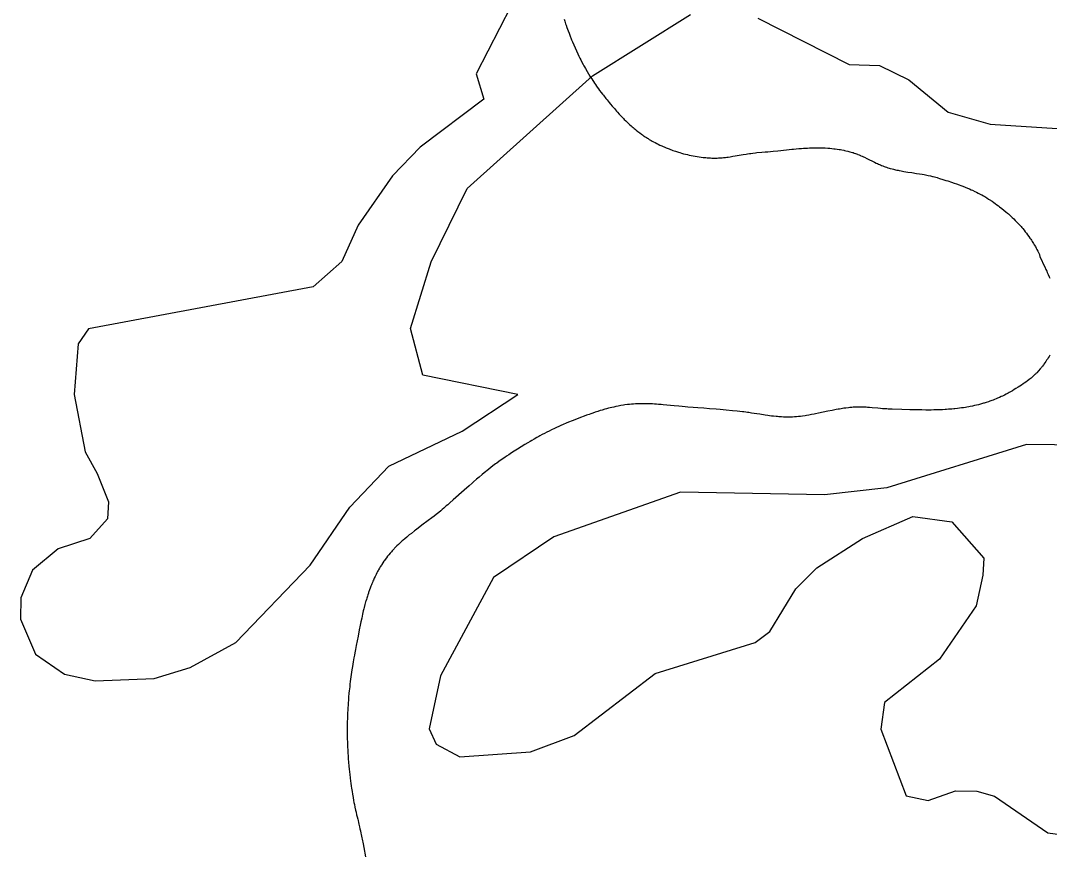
# Model space of a CAD drawing. Extents: x 646142 to 649934, y 5874075 to 5876351.
# Drawn here: x 649414.02 to 649453.41, y 5875573.04 to 5875604.87 of the extents above; entities that cross this region are included whole.
import ezdxf

# ---------------------------------------------------------------- set-up
doc = ezdxf.new("R2010")
doc.units = 0
doc.layers.add('Niveau 63', color=7, linetype='Continuous')

msp = doc.modelspace()

# ---------------------------------------------------------------- linework, layer by layer
at = {"layer": 'Niveau 63'}
for points in [[(649433.699, 5875607.183), (649431.469, 5875602.824), (649431.763, 5875601.857), (649429.319, 5875600.015), (649428.257, 5875598.917), (649426.954, 5875597.031), (649426.324, 5875595.636), (649425.22, 5875594.673), (649416.626, 5875593.058), (649416.23, 5875592.49), (649416.071, 5875590.541), (649416.498, 5875588.341), (649416.951, 5875587.521), (649417.385, 5875586.435), (649417.346, 5875585.781), (649416.675, 5875585.028), (649415.461, 5875584.635), (649414.477, 5875583.812), (649414.037, 5875582.75), (649414.023, 5875581.938), (649414.599, 5875580.592), (649415.71, 5875579.835), (649416.885, 5875579.574), (649419.138, 5875579.666), (649420.51, 5875580.084), (649422.262, 5875581.048), (649425.116, 5875584.008), (649426.629, 5875586.23), (649428.123, 5875587.801), (649430.93, 5875589.133), (649433.057, 5875590.541), (649429.418, 5875591.284), (649428.954, 5875593.074), (649429.746, 5875595.628), (649431.127, 5875598.437), (649435.914, 5875602.754), (649439.674, 5875605.106)], [(649433.699, 5875607.183), (649431.469, 5875602.824), (649431.763, 5875601.857), (649429.319, 5875600.015), (649428.257, 5875598.917), (649426.954, 5875597.031), (649426.324, 5875595.636), (649425.22, 5875594.673), (649416.626, 5875593.058), (649416.23, 5875592.49), (649416.071, 5875590.541), (649416.498, 5875588.341), (649416.951, 5875587.521), (649417.385, 5875586.435), (649417.346, 5875585.781), (649416.675, 5875585.028), (649415.461, 5875584.635), (649414.477, 5875583.812), (649414.037, 5875582.75), (649414.023, 5875581.938), (649414.599, 5875580.592), (649415.71, 5875579.835), (649416.885, 5875579.574), (649419.138, 5875579.666), (649420.51, 5875580.084), (649422.262, 5875581.048), (649425.116, 5875584.008), (649426.629, 5875586.23), (649428.123, 5875587.801), (649430.93, 5875589.133), (649433.057, 5875590.541), (649429.418, 5875591.284), (649428.954, 5875593.074), (649429.746, 5875595.628), (649431.127, 5875598.437), (649435.914, 5875602.754), (649439.674, 5875605.106)], [(649434.836, 5875604.917), (649434.86, 5875604.844), (649434.892, 5875604.747), (649434.908, 5875604.698), (649434.942, 5875604.602), (649434.985, 5875604.481), (649435.02, 5875604.386), (649435.066, 5875604.267), (649435.103, 5875604.172), (649435.122, 5875604.125), (649435.151, 5875604.054), (649435.2, 5875603.937), (649435.251, 5875603.821), (649435.304, 5875603.705), (649435.358, 5875603.59), (649435.402, 5875603.499), (649435.436, 5875603.431), (649435.47, 5875603.363), (649435.517, 5875603.273), (649435.565, 5875603.183), (649435.589, 5875603.139), (649435.614, 5875603.094), (649435.651, 5875603.028), (649435.715, 5875602.918), (649435.767, 5875602.831), (649435.82, 5875602.744), (649435.847, 5875602.701), (649435.888, 5875602.636), (649435.93, 5875602.572), (649435.958, 5875602.529), (649436.001, 5875602.466), (649436.03, 5875602.423), (649436.074, 5875602.36), (649436.103, 5875602.318), (649436.148, 5875602.256), (649436.194, 5875602.194), (649436.256, 5875602.111), (649436.303, 5875602.05), (649436.335, 5875602.009), (649436.431, 5875601.888), (649436.48, 5875601.828), (649436.561, 5875601.729), (649436.61, 5875601.67), (649436.675, 5875601.591), (649436.758, 5875601.494), (649436.843, 5875601.398), (649436.876, 5875601.36), (649436.945, 5875601.285), (649437.014, 5875601.21), (649437.067, 5875601.155), (649437.103, 5875601.119), (649437.138, 5875601.082), (649437.192, 5875601.028), (649437.229, 5875600.993), (649437.284, 5875600.94), (649437.339, 5875600.888), (649437.396, 5875600.837), (649437.434, 5875600.804), (649437.472, 5875600.77), (649437.511, 5875600.737), (649437.55, 5875600.705), (649437.589, 5875600.672), (649437.649, 5875600.625), (649437.69, 5875600.593), (649437.73, 5875600.563), (649437.792, 5875600.517), (649437.834, 5875600.487), (649437.876, 5875600.458), (649437.897, 5875600.444), (649437.94, 5875600.415), (649437.983, 5875600.387), (649438.027, 5875600.359), (649438.049, 5875600.345), (649438.093, 5875600.318), (649438.161, 5875600.279), (649438.206, 5875600.253), (649438.251, 5875600.228)], [(649442.247, 5875604.965), (649445.746, 5875603.187), (649446.906, 5875603.147), (649448.026, 5875602.594), (649449.537, 5875601.354), (649451.147, 5875600.899), (649453.704, 5875600.734)], [(649442.247, 5875604.965), (649445.746, 5875603.187), (649446.906, 5875603.147), (649448.026, 5875602.594), (649449.537, 5875601.354), (649451.147, 5875600.899), (649453.704, 5875600.734)], [(649438.251, 5875600.228), (649438.32, 5875600.192), (649438.388, 5875600.157), (649438.434, 5875600.134), (649438.503, 5875600.1), (649438.572, 5875600.068), (649438.619, 5875600.047), (649438.665, 5875600.026), (649438.735, 5875599.996), (649438.782, 5875599.977), (649438.853, 5875599.949), (649438.9, 5875599.931), (649438.948, 5875599.913), (649438.995, 5875599.896), (649439.043, 5875599.879), (649439.091, 5875599.863), (649439.139, 5875599.847), (649439.211, 5875599.824), (649439.259, 5875599.81), (649439.332, 5875599.789), (649439.405, 5875599.769), (649439.479, 5875599.75), (649439.552, 5875599.732), (649439.626, 5875599.716), (649439.701, 5875599.7), (649439.775, 5875599.685), (649439.85, 5875599.672), (649439.925, 5875599.659), (649440.001, 5875599.648), (649440.077, 5875599.638), (649440.153, 5875599.628), (649440.255, 5875599.618), (649440.307, 5875599.613), (649440.384, 5875599.607), (649440.435, 5875599.604), (649440.485, 5875599.601), (649440.536, 5875599.6), (649440.561, 5875599.6), (649440.637, 5875599.601), (649440.688, 5875599.602), (649440.738, 5875599.604), (649440.813, 5875599.609), (649440.888, 5875599.615), (649440.938, 5875599.62), (649441.013, 5875599.628), (649441.063, 5875599.635), (649441.113, 5875599.641), (649441.188, 5875599.652), (649441.287, 5875599.668), (649441.386, 5875599.684), (649441.684, 5875599.735), (649441.808, 5875599.756), (649441.858, 5875599.764), (649441.932, 5875599.775), (649441.982, 5875599.782), (649442.057, 5875599.791), (649442.156, 5875599.803), (649442.207, 5875599.808), (649442.408, 5875599.823), (649442.534, 5875599.834), (649442.635, 5875599.843), (649442.838, 5875599.863), (649443.014, 5875599.882), (649443.343, 5875599.918), (649443.545, 5875599.938), (649443.621, 5875599.946), (649443.722, 5875599.955), (649443.823, 5875599.963), (649443.924, 5875599.971), (649443.999, 5875599.976), (649444.101, 5875599.983), (649444.151, 5875599.985), (649444.227, 5875599.989), (649444.303, 5875599.992), (649444.353, 5875599.993), (649444.454, 5875599.995), (649444.53, 5875599.995), (649444.581, 5875599.995), (649444.631, 5875599.995), (649444.707, 5875599.993), (649444.757, 5875599.991), (649444.833, 5875599.988), (649444.934, 5875599.982), (649445.01, 5875599.976), (649445.086, 5875599.969), (649445.161, 5875599.96), (649445.212, 5875599.954), (649445.288, 5875599.944), (649445.364, 5875599.932), (649445.414, 5875599.923), (649445.465, 5875599.914), (649445.54, 5875599.899), (649445.566, 5875599.894), (649445.616, 5875599.882), (649445.692, 5875599.864), (649445.767, 5875599.844), (649445.818, 5875599.83)], [(649445.818, 5875599.83), (649445.868, 5875599.816), (649445.894, 5875599.808), (649445.941, 5875599.792), (649445.989, 5875599.776), (649446.059, 5875599.75), (649446.083, 5875599.741), (649446.129, 5875599.722), (649446.175, 5875599.703), (649446.198, 5875599.693), (649446.243, 5875599.672), (649446.289, 5875599.652), (649446.334, 5875599.63), (649446.424, 5875599.587), (649446.715, 5875599.443), (649446.783, 5875599.41), (649446.828, 5875599.389), (649446.874, 5875599.368), (649446.942, 5875599.338), (649446.988, 5875599.319), (649447.035, 5875599.3), (649447.081, 5875599.282), (649447.128, 5875599.265), (649447.176, 5875599.248), (649447.224, 5875599.233), (649447.273, 5875599.218), (649447.322, 5875599.204), (649447.395, 5875599.184), (649447.445, 5875599.171), (649447.519, 5875599.154), (649447.568, 5875599.143), (649447.618, 5875599.132), (649447.667, 5875599.122), (649447.742, 5875599.108), (649447.842, 5875599.09), (649447.992, 5875599.066), (649448.142, 5875599.043), (649448.318, 5875599.016), (649448.443, 5875598.997), (649448.543, 5875598.98), (649448.618, 5875598.967), (649448.668, 5875598.958), (649448.767, 5875598.938), (649448.866, 5875598.917), (649448.94, 5875598.899), (649448.965, 5875598.893), (649449.014, 5875598.88), (649449.063, 5875598.867), (649449.112, 5875598.853), (649449.136, 5875598.846), (649449.209, 5875598.823), (649449.329, 5875598.785), (649449.45, 5875598.746), (649449.522, 5875598.723), (649449.666, 5875598.675), (649449.761, 5875598.642), (649449.857, 5875598.609), (649449.952, 5875598.575), (649450.022, 5875598.548), (649450.093, 5875598.521), (649450.187, 5875598.484), (649450.28, 5875598.446), (649450.349, 5875598.417), (649450.418, 5875598.387), (649450.464, 5875598.366), (649450.556, 5875598.324), (649450.624, 5875598.291), (649450.691, 5875598.257), (649450.781, 5875598.211), (649450.825, 5875598.187), (649450.892, 5875598.15), (649450.936, 5875598.125), (649450.979, 5875598.099), (649451.023, 5875598.073), (649451.087, 5875598.033), (649451.152, 5875597.991), (649451.173, 5875597.977), (649451.215, 5875597.949), (649451.279, 5875597.905), (649451.342, 5875597.859), (649451.405, 5875597.813), (649451.466, 5875597.767), (649451.507, 5875597.736), (649451.588, 5875597.672), (649451.668, 5875597.608), (649451.747, 5875597.542), (649451.805, 5875597.492), (649451.843, 5875597.459), (649451.881, 5875597.425), (649451.937, 5875597.373), (649451.993, 5875597.321), (649452.047, 5875597.268), (649452.101, 5875597.215), (649452.155, 5875597.161), (649452.207, 5875597.106), (649452.276, 5875597.032), (649452.326, 5875596.975)], [(649452.326, 5875596.975), (649452.359, 5875596.937), (649452.392, 5875596.898), (649452.44, 5875596.84), (649452.488, 5875596.781), (649452.534, 5875596.721), (649452.58, 5875596.66), (649452.625, 5875596.599), (649452.669, 5875596.536), (649452.698, 5875596.494), (649452.726, 5875596.452), (649452.754, 5875596.409), (649452.781, 5875596.366), (649452.808, 5875596.322), (649452.835, 5875596.278), (649452.874, 5875596.211), (649452.912, 5875596.144), (649452.937, 5875596.098), (649452.973, 5875596.029), (649452.997, 5875595.983), (649453.031, 5875595.912), (649453.046, 5875595.815), (649453.118, 5875595.672), (649453.164, 5875595.577), (649453.233, 5875595.433), (649453.277, 5875595.338), (649453.309, 5875595.265), (649453.331, 5875595.217), (649453.362, 5875595.145), (649453.403, 5875595.049), (649453.423, 5875595)], [(649453.429, 5875592.053), (649453.4, 5875592.003), (649453.37, 5875591.953), (649453.339, 5875591.903), (649453.306, 5875591.853), (649453.273, 5875591.803), (649453.237, 5875591.753), (649453.201, 5875591.703), (649453.182, 5875591.679), (649453.144, 5875591.629), (649453.124, 5875591.604), (649453.104, 5875591.579)], [(649453.104, 5875591.579), (649453.083, 5875591.554), (649453.061, 5875591.529), (649452.996, 5875591.454), (649452.93, 5875591.38), (649452.913, 5875591.361), (649452.895, 5875591.343), (649452.877, 5875591.325), (649452.859, 5875591.307), (649452.822, 5875591.272), (649452.804, 5875591.254), (649452.747, 5875591.204), (649452.708, 5875591.171), (649452.689, 5875591.155), (649452.63, 5875591.107), (649452.569, 5875591.062), (649452.508, 5875591.017), (649452.446, 5875590.974), (649452.404, 5875590.946), (649452.341, 5875590.904), (649452.277, 5875590.863), (649452.213, 5875590.822), (649452.127, 5875590.769), (649452.062, 5875590.729), (649451.995, 5875590.689), (649451.948, 5875590.661), (649451.877, 5875590.621), (649451.83, 5875590.595), (649451.759, 5875590.557), (649451.688, 5875590.52), (649451.616, 5875590.485), (649451.569, 5875590.463), (649451.497, 5875590.43), (649451.425, 5875590.399), (649451.377, 5875590.379), (649451.305, 5875590.349), (649451.256, 5875590.331), (649451.208, 5875590.312), (649451.135, 5875590.286), (649451.087, 5875590.269), (649450.989, 5875590.238), (649450.916, 5875590.215), (649450.891, 5875590.208), (649450.818, 5875590.187), (649450.769, 5875590.173), (649450.695, 5875590.154), (649450.621, 5875590.136), (649450.547, 5875590.118), (649450.473, 5875590.102), (649450.374, 5875590.082), (649450.324, 5875590.073), (649450.249, 5875590.06), (649450.199, 5875590.051), (649450.124, 5875590.039), (649450.049, 5875590.028), (649449.974, 5875590.018), (649449.899, 5875590.009), (649449.798, 5875589.998), (649449.748, 5875589.993), (649449.672, 5875589.986), (649449.622, 5875589.981), (649449.546, 5875589.976), (649449.47, 5875589.97), (649449.42, 5875589.967), (649449.318, 5875589.962), (649449.267, 5875589.959), (649449.191, 5875589.956), (649449.14, 5875589.955), (649448.988, 5875589.951), (649448.886, 5875589.949), (649448.783, 5875589.949), (649448.681, 5875589.949), (649448.528, 5875589.95), (649448.4, 5875589.952), (649448.297, 5875589.954), (649448.169, 5875589.957), (649448.066, 5875589.96), (649447.758, 5875589.97), (649447.398, 5875589.982), (649447.244, 5875589.987), (649447.194, 5875589.989), (649447.145, 5875589.991), (649447.095, 5875589.994), (649447.02, 5875590), (649446.946, 5875590.006), (649446.846, 5875590.014), (649446.623, 5875590.035), (649446.523, 5875590.043), (649446.449, 5875590.049), (649446.399, 5875590.052), (649446.324, 5875590.056), (649446.274, 5875590.058), (649446.225, 5875590.06), (649446.149, 5875590.061), (649446.098, 5875590.061), (649446.047, 5875590.06), (649446.022, 5875590.059)], [(649441.461, 5875589.903), (649441.286, 5875589.92), (649441.034, 5875589.945), (649440.807, 5875589.966), (649440.656, 5875589.979), (649440.404, 5875590), (649440.178, 5875590.018), (649439.951, 5875590.035), (649439.774, 5875590.047), (649439.573, 5875590.061), (649439.472, 5875590.069), (649439.347, 5875590.079), (649439.221, 5875590.091), (649439.045, 5875590.108), (649438.769, 5875590.136), (649438.619, 5875590.15), (649438.544, 5875590.157), (649438.443, 5875590.165), (649438.368, 5875590.171), (649438.292, 5875590.176), (649438.217, 5875590.181), (649438.167, 5875590.184), (649438.116, 5875590.186), (649438.016, 5875590.19), (649437.94, 5875590.191), (649437.89, 5875590.192), (649437.839, 5875590.192), (649437.789, 5875590.192), (649437.713, 5875590.191), (649437.663, 5875590.189), (649437.587, 5875590.186), (649437.562, 5875590.185), (649437.486, 5875590.179), (649437.435, 5875590.176), (649437.41, 5875590.173), (649437.334, 5875590.166), (649437.257, 5875590.156), (649437.156, 5875590.143), (649437.106, 5875590.135), (649437.006, 5875590.118), (649436.906, 5875590.1), (649436.807, 5875590.079), (649436.732, 5875590.063), (649436.658, 5875590.046), (649436.536, 5875590.015), (649436.462, 5875589.996), (649436.389, 5875589.976), (649436.292, 5875589.948), (649436.219, 5875589.926), (649436.123, 5875589.896), (649436.027, 5875589.865), (649435.931, 5875589.833), (649435.859, 5875589.808), (649435.787, 5875589.783), (649435.692, 5875589.749), (649435.597, 5875589.714), (649435.455, 5875589.66), (649435.313, 5875589.605), (649435.147, 5875589.54), (649435.006, 5875589.483), (649434.912, 5875589.444), (649434.794, 5875589.393), (649434.701, 5875589.352), (649434.632, 5875589.321), (649434.539, 5875589.278), (649434.47, 5875589.246), (649434.356, 5875589.19), (649434.265, 5875589.145), (649434.174, 5875589.099), (649434.084, 5875589.053), (649433.995, 5875589.006), (649433.905, 5875588.958), (649433.861, 5875588.933), (649433.794, 5875588.897), (649433.684, 5875588.834), (649433.596, 5875588.784), (649433.53, 5875588.746), (649433.443, 5875588.694), (649433.334, 5875588.629), (649433.183, 5875588.536), (649433.054, 5875588.455), (649432.926, 5875588.372), (649432.819, 5875588.303), (649432.714, 5875588.232), (649432.629, 5875588.175), (649432.566, 5875588.133), (649432.461, 5875588.06), (649432.336, 5875587.973), (649432.253, 5875587.914), (649432.212, 5875587.884), (649432.11, 5875587.808), (649432.029, 5875587.747), (649431.949, 5875587.684), (649431.87, 5875587.622), (649431.83, 5875587.59), (649431.693, 5875587.478), (649431.576, 5875587.38)], [(649446.022, 5875590.059), (649445.971, 5875590.057), (649445.896, 5875590.052), (649445.845, 5875590.049), (649445.77, 5875590.042), (649445.72, 5875590.037), (649445.62, 5875590.025), (649445.545, 5875590.015), (649445.445, 5875590), (649445.37, 5875589.987), (649445.321, 5875589.979), (649445.246, 5875589.965), (649445.097, 5875589.936), (649444.924, 5875589.901), (649444.578, 5875589.828), (649444.454, 5875589.802), (649444.405, 5875589.792), (649444.305, 5875589.773), (649444.206, 5875589.755), (649444.107, 5875589.739), (649444.057, 5875589.731), (649443.957, 5875589.716), (649443.882, 5875589.707), (649443.807, 5875589.698), (649443.732, 5875589.691), (649443.656, 5875589.685), (649443.581, 5875589.68), (649443.53, 5875589.678), (649443.479, 5875589.676), (649443.429, 5875589.676), (649443.403, 5875589.675), (649443.352, 5875589.676), (649443.276, 5875589.677), (649443.226, 5875589.679), (649443.151, 5875589.684), (649443.101, 5875589.687), (649443.051, 5875589.691), (649443.001, 5875589.695), (649442.951, 5875589.7), (649442.851, 5875589.71), (649442.777, 5875589.719), (649442.702, 5875589.729), (649442.628, 5875589.739), (649442.529, 5875589.753), (649442.331, 5875589.784), (649442.207, 5875589.803), (649442.009, 5875589.834), (649441.91, 5875589.848), (649441.86, 5875589.855), (649441.786, 5875589.866), (649441.712, 5875589.875), (649441.662, 5875589.881), (649441.562, 5875589.892), (649441.461, 5875589.903)], [(649455.757, 5875588.585), (649452.532, 5875588.625), (649447.183, 5875586.973), (649444.797, 5875586.699), (649439.294, 5875586.805), (649434.441, 5875585.09), (649432.135, 5875583.533), (649430.095, 5875579.77), (649429.666, 5875577.738), (649429.94, 5875577.154), (649430.846, 5875576.669), (649433.551, 5875576.852), (649435.214, 5875577.478)], [(649455.757, 5875588.585), (649452.532, 5875588.625), (649447.183, 5875586.973), (649444.797, 5875586.699), (649439.294, 5875586.805), (649434.441, 5875585.09), (649432.135, 5875583.533), (649430.095, 5875579.77), (649429.666, 5875577.738), (649429.94, 5875577.154), (649430.846, 5875576.669), (649433.551, 5875576.852), (649435.214, 5875577.478)], [(649431.576, 5875587.38), (649431.48, 5875587.298), (649431.364, 5875587.199), (649431.307, 5875587.149), (649431.193, 5875587.049), (649431.003, 5875586.88), (649430.587, 5875586.508), (649430.455, 5875586.39), (649430.379, 5875586.323), (649430.322, 5875586.273), (649430.226, 5875586.19), (649430.168, 5875586.141), (649430.11, 5875586.092), (649430.031, 5875586.028), (649429.932, 5875585.949), (649429.853, 5875585.887), (649429.772, 5875585.824), (649429.631, 5875585.717), (649429.387, 5875585.534), (649429.245, 5875585.427), (649429.145, 5875585.35), (649429.105, 5875585.319), (649428.985, 5875585.225), (649428.906, 5875585.162), (649428.847, 5875585.113), (649428.808, 5875585.081), (649428.731, 5875585.016), (649428.674, 5875584.966), (649428.636, 5875584.933), (649428.598, 5875584.899), (649428.542, 5875584.847), (649428.487, 5875584.795), (649428.432, 5875584.743), (649428.396, 5875584.707), (649428.343, 5875584.653), (649428.326, 5875584.634), (649428.291, 5875584.597), (649428.256, 5875584.56), (649428.222, 5875584.522), (649428.172, 5875584.464), (649428.123, 5875584.406), (649428.074, 5875584.346), (649428.027, 5875584.285), (649427.981, 5875584.223), (649427.951, 5875584.181), (649427.936, 5875584.159), (649427.892, 5875584.094), (649427.849, 5875584.028), (649427.835, 5875584.006), (649427.794, 5875583.939), (649427.767, 5875583.894), (649427.729, 5875583.826), (649427.716, 5875583.804), (649427.691, 5875583.758), (649427.667, 5875583.713), (649427.631, 5875583.644), (649427.597, 5875583.575), (649427.564, 5875583.506), (649427.532, 5875583.436), (649427.512, 5875583.389), (649427.492, 5875583.342), (649427.472, 5875583.295), (649427.453, 5875583.248), (649427.434, 5875583.2), (649427.407, 5875583.129), (649427.381, 5875583.058), (649427.347, 5875582.962), (649427.339, 5875582.938), (649427.315, 5875582.865), (649427.3, 5875582.817), (649427.277, 5875582.744), (649427.262, 5875582.696), (649427.241, 5875582.623), (649427.234, 5875582.598), (649427.207, 5875582.5), (649427.175, 5875582.378), (649427.162, 5875582.328), (649427.144, 5875582.254), (649427.115, 5875582.13), (649427.098, 5875582.056), (649427.082, 5875581.981), (649427.051, 5875581.831), (649427.025, 5875581.706), (649426.991, 5875581.531), (649426.943, 5875581.28), (649426.877, 5875580.928), (649426.849, 5875580.777), (649426.824, 5875580.652), (649426.805, 5875580.552), (649426.787, 5875580.452), (649426.76, 5875580.302), (649426.731, 5875580.127), (649426.711, 5875580.001), (649426.696, 5875579.901), (649426.671, 5875579.725), (649426.648, 5875579.549), (649426.635, 5875579.448)], [(649435.214, 5875577.478), (649438.323, 5875579.85), (649442.145, 5875581.038), (649442.704, 5875581.47), (649443.702, 5875583.105), (649444.509, 5875583.9), (649446.255, 5875585.025), (649448.186, 5875585.876), (649449.677, 5875585.665), (649450.907, 5875584.279), (649450.869, 5875583.625), (649450.608, 5875582.451), (649449.208, 5875580.408), (649447.102, 5875578.741), (649446.958, 5875577.726), (649447.928, 5875575.165), (649448.765, 5875574.993), (649449.82, 5875575.362), (649450.632, 5875575.348), (649451.311, 5875575.151), (649453.353, 5875573.752), (649454.844, 5875573.541)], [(649435.214, 5875577.478), (649438.323, 5875579.85), (649442.145, 5875581.038), (649442.704, 5875581.47), (649443.702, 5875583.105), (649444.509, 5875583.9), (649446.255, 5875585.025), (649448.186, 5875585.876), (649449.677, 5875585.665), (649450.907, 5875584.279), (649450.869, 5875583.625), (649450.608, 5875582.451), (649449.208, 5875580.408), (649447.102, 5875578.741), (649446.958, 5875577.726), (649447.928, 5875575.165), (649448.765, 5875574.993), (649449.82, 5875575.362), (649450.632, 5875575.348), (649451.311, 5875575.151), (649453.353, 5875573.752), (649454.844, 5875573.541)], [(649426.635, 5875579.448), (649426.624, 5875579.348), (649426.615, 5875579.272), (649426.607, 5875579.196), (649426.597, 5875579.096), (649426.584, 5875578.944), (649426.575, 5875578.843), (649426.566, 5875578.717), (649426.56, 5875578.641), (649426.554, 5875578.54), (649426.55, 5875578.464), (649426.543, 5875578.338), (649426.541, 5875578.287), (649426.538, 5875578.211), (649426.536, 5875578.135), (649426.532, 5875578.008), (649426.53, 5875577.881), (649426.529, 5875577.78), (649426.528, 5875577.678), (649426.528, 5875577.627), (649426.529, 5875577.525), (649426.531, 5875577.423), (649426.532, 5875577.347), (649426.536, 5875577.22), (649426.54, 5875577.094), (649426.543, 5875577.043), (649426.549, 5875576.916), (649426.555, 5875576.79), (649426.56, 5875576.714), (649426.569, 5875576.588), (649426.578, 5875576.462), (649426.591, 5875576.311), (649426.603, 5875576.186), (649426.613, 5875576.085), (649426.624, 5875575.985), (649426.639, 5875575.86), (649426.654, 5875575.735), (649426.664, 5875575.66), (649426.682, 5875575.535), (649426.693, 5875575.46), (649426.713, 5875575.335), (649426.729, 5875575.236), (649426.751, 5875575.111), (649426.773, 5875574.987), (649426.788, 5875574.913), (649426.803, 5875574.839), (649426.823, 5875574.74), (649426.849, 5875574.616), (649426.866, 5875574.542), (649426.889, 5875574.443), (649426.906, 5875574.369), (649426.93, 5875574.271), (649426.943, 5875574.221), (649426.962, 5875574.148), (649426.972, 5875574.081), (649426.998, 5875573.982), (649427.016, 5875573.908), (649427.033, 5875573.834), (649427.055, 5875573.734), (649427.066, 5875573.685), (649427.091, 5875573.56), (649427.101, 5875573.51), (649427.135, 5875573.335), (649427.162, 5875573.185), (649427.224, 5875572.835)]]:
    msp.add_lwpolyline(points, dxfattribs=at)

doc.saveas('drawing.dxf')
